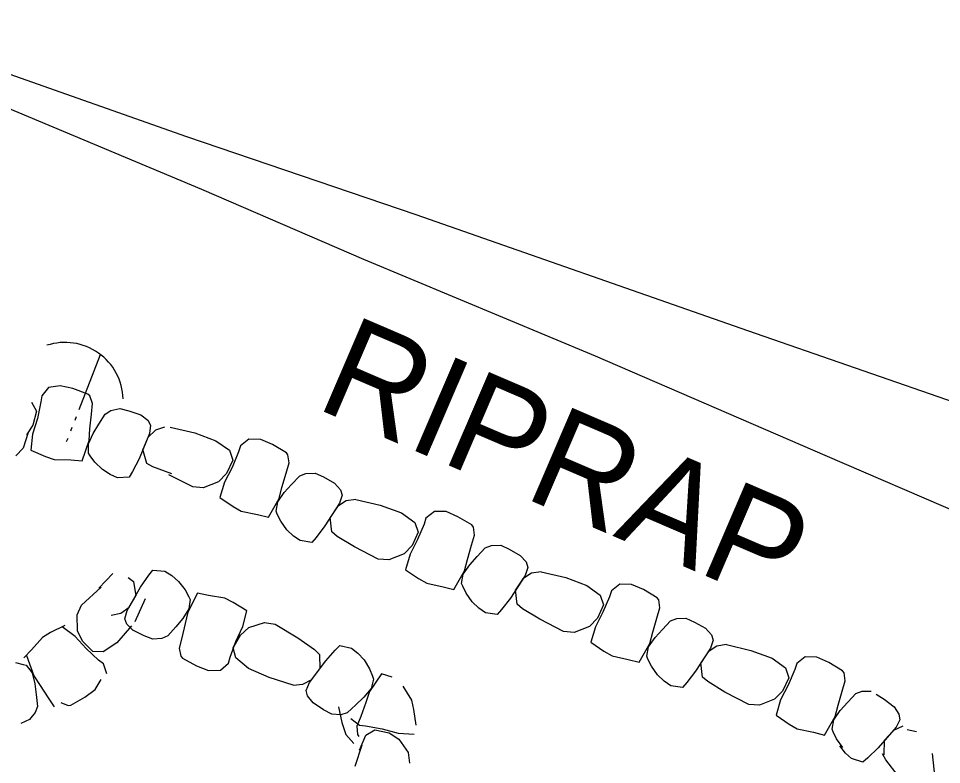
# Model space of a CAD drawing. Extents: x 589250 to 1188077, y 162953 to 363065.
# Drawn here: x 592610.6 to 592665.1, y 186007.8 to 186051.7 of the extents above; entities that cross this region are included whole.
import ezdxf

# ---------------------------------------------------------------- set-up
doc = ezdxf.new("R2010")
doc.units = 0
for name, color, linetype in [('E_DRN', 7, 'Continuous'), ('E_DRN_RipRap', 7, 'Continuous'), ('E_DRN_RipRap_Text', 7, 'Continuous'), ('E_RDWY', 7, 'Continuous'), ('E_RDWY_Gravel', 7, 'Continuous'), ('E_WTR_FlowLine', 7, 'Continuous')]:
    doc.layers.add(name, color=color, linetype=linetype)

msp = doc.modelspace()

# ---------------------------------------------------------------- linework, layer by layer
at = {"layer": 'E_DRN'}
msp.add_arc((592613.385, 186029.203), 3.437, 1.8096, 108.0698, dxfattribs=at)
at = {"layer": 'E_DRN_RipRap'}
for p, q in [((592612.422, 186029.978), (592612.011, 186029.495)), ((592613.11, 186030.089), (592612.422, 186029.978)), ((592613.848, 186029.923), (592613.11, 186030.089)), ((592614.741, 186029.596), (592613.848, 186029.923)), ((592614.855, 186029.494), (592614.741, 186029.596)), ((592611.411, 186029.127), (592611.709, 186028.594)), ((592611.968, 186029.129), (592611.756, 186028.158)), ((592612.011, 186029.495), (592611.968, 186029.129)), ((592615.008, 186029.039), (592614.855, 186029.494)), ((592614.943, 186028.414), (592615.008, 186029.039)), ((592611.709, 186028.594), (592611.496, 186027.754)), ((592615.766, 186028.416), (592616.098, 186028.621)), ((592616.098, 186028.621), (592616.623, 186028.736)), ((592616.623, 186028.736), (592617.158, 186028.608)), ((592617.158, 186028.608), (592617.855, 186028.37)), ((592611.756, 186028.158), (592611.475, 186027.227)), ((592614.858, 186027.549), (592614.943, 186028.414)), ((592615.387, 186027.823), (592615.766, 186028.416)), ((592617.855, 186028.37), (592618.275, 186028.052)), ((592618.275, 186028.052), (592618.432, 186027.759)), ((592611.496, 186027.754), (592611.121, 186027.187)), ((592614.807, 186026.865), (592614.858, 186027.549)), ((592615.045, 186027.274), (592615.387, 186027.823)), ((592618.722, 186027.461), (592618.272, 186027.042)), ((592618.432, 186027.759), (592618.364, 186027.264)), ((592619.261, 186027.653), (592618.722, 186027.461)), ((592619.6, 186027.639), (592621.042, 186027.303)), ((592611.208, 186027.331), (592610.922, 186026.41)), ((592611.475, 186027.227), (592611.376, 186026.286)), ((592614.393, 186025.666), (592614.807, 186026.865)), ((592614.769, 186026.662), (592615.045, 186027.274)), ((592618.364, 186027.264), (592617.762, 186025.78)), ((592618.272, 186027.042), (592617.972, 186026.324)), ((592621.042, 186027.303), (592622.295, 186026.844)), ((592622.295, 186026.844), (592623.086, 186026.284)), ((592624.237, 186026.934), (592623.744, 186026.535)), ((592624.934, 186026.916), (592624.237, 186026.934)), ((592625.63, 186026.618), (592624.934, 186026.916)), ((592610.922, 186026.41), (592610.493, 186025.951)), ((592614.769, 186026.102), (592614.769, 186026.662)), ((592618.217, 186025.508), (592617.972, 186026.324)), ((592623.744, 186026.535), (592623.634, 186026.183)), ((592626.449, 186026.13), (592625.63, 186026.618)), ((592611.376, 186026.286), (592612.234, 186025.911)), ((592612.234, 186025.911), (592612.756, 186025.733)), ((592614.87, 186025.95), (592614.769, 186026.102)), ((592615.145, 186025.578), (592614.87, 186025.95)), ((592617.762, 186025.78), (592617.378, 186025.025)), ((592623.086, 186026.284), (592623.283, 186025.704)), ((592623.634, 186026.183), (592623.249, 186025.267)), ((592626.543, 186026.009), (592626.449, 186026.13)), ((592626.611, 186025.533), (592626.543, 186026.009)), ((592612.756, 186025.733), (592613.735, 186025.709)), ((592613.735, 186025.709), (592614.393, 186025.666)), ((592615.593, 186025.147), (592615.145, 186025.578)), ((592618.574, 186025.307), (592618.217, 186025.508)), ((592619.69, 186024.885), (592618.574, 186025.307)), ((592623.249, 186025.267), (592622.803, 186024.403)), ((592623.283, 186025.704), (592622.919, 186024.917)), ((592626.432, 186024.931), (592626.611, 186025.533)), ((592616.043, 186024.852), (592615.593, 186025.147)), ((592616.486, 186024.662), (592616.043, 186024.852)), ((592617.181, 186024.689), (592616.486, 186024.662)), ((592617.378, 186025.025), (592617.181, 186024.689)), ((592620.923, 186024.121), (592619.517, 186024.836)), ((592622.919, 186024.917), (592622.447, 186024.429)), ((592626.191, 186024.096), (592626.432, 186024.931)), ((592626.761, 186024.268), (592627.243, 186024.781)), ((592627.243, 186024.781), (592627.607, 186024.921)), ((592627.607, 186024.921), (592628.144, 186024.937)), ((592628.144, 186024.937), (592628.648, 186024.713)), ((592628.648, 186024.713), (592629.291, 186024.35)), ((592621.549, 186024.074), (592620.923, 186024.121)), ((592622.447, 186024.429), (592621.549, 186024.074)), ((592622.803, 186024.403), (592622.533, 186023.495)), ((592626.325, 186023.79), (592626.761, 186024.268)), ((592629.291, 186024.35), (592629.646, 186023.959)), ((592625.941, 186023.239), (592626.325, 186023.79)), ((592626.016, 186023.432), (592626.191, 186024.096)), ((592629.747, 186023.642), (592629.59, 186023.168)), ((592629.646, 186023.959), (592629.747, 186023.642)), ((592622.533, 186023.495), (592623.309, 186022.968)), ((592625.389, 186022.329), (592626.016, 186023.432)), ((592625.839, 186022.688), (592625.941, 186023.239)), ((592629.59, 186023.168), (592628.726, 186021.819)), ((592629.978, 186023.296), (592629.459, 186022.966)), ((592630.544, 186023.385), (592629.978, 186023.296)), ((592630.544, 186023.385), (592631.986, 186023.05)), ((592631.986, 186023.05), (592633.239, 186022.59)), ((592623.309, 186022.968), (592623.791, 186022.696)), ((592623.791, 186022.696), (592624.75, 186022.493)), ((592624.75, 186022.493), (592625.389, 186022.329)), ((592625.911, 186022.52), (592625.839, 186022.688)), ((592626.114, 186022.103), (592625.911, 186022.52)), ((592629.459, 186022.966), (592629.033, 186022.316)), ((592633.239, 186022.59), (592634.03, 186022.03)), ((592635.181, 186022.68), (592634.688, 186022.281)), ((592635.877, 186022.662), (592635.181, 186022.68)), ((592636.574, 186022.364), (592635.877, 186022.662)), ((592626.476, 186021.597), (592626.114, 186022.103)), ((592629.124, 186021.468), (592629.033, 186022.316)), ((592634.03, 186022.03), (592634.227, 186021.451)), ((592634.688, 186022.281), (592634.578, 186021.929)), ((592637.393, 186021.876), (592636.574, 186022.364)), ((592626.865, 186021.224), (592626.476, 186021.597)), ((592628.726, 186021.819), (592628.211, 186021.147)), ((592629.44, 186021.204), (592629.124, 186021.468)), ((592634.227, 186021.451), (592633.863, 186020.663)), ((592634.578, 186021.929), (592634.193, 186021.013)), ((592637.487, 186021.755), (592637.393, 186021.876)), ((592637.555, 186021.279), (592637.487, 186021.755)), ((592627.267, 186020.955), (592626.865, 186021.224)), ((592627.956, 186020.853), (592627.267, 186020.955)), ((592628.211, 186021.147), (592627.956, 186020.853)), ((592630.461, 186020.583), (592629.44, 186021.204)), ((592634.193, 186021.013), (592633.747, 186020.149)), ((592637.376, 186020.677), (592637.555, 186021.279)), ((592631.867, 186019.867), (592630.461, 186020.583)), ((592633.863, 186020.663), (592633.391, 186020.175)), ((592637.135, 186019.842), (592637.376, 186020.677)), ((592637.705, 186020.014), (592638.187, 186020.527)), ((592638.187, 186020.527), (592638.551, 186020.667)), ((592638.558, 186020.665), (592639.096, 186020.679)), ((592639.096, 186020.679), (592639.599, 186020.453)), ((592639.599, 186020.453), (592640.241, 186020.087)), ((592632.493, 186019.821), (592631.867, 186019.867)), ((592633.391, 186020.175), (592632.493, 186019.821)), ((592633.747, 186020.149), (592633.477, 186019.241)), ((592636.96, 186019.178), (592637.135, 186019.842)), ((592637.269, 186019.536), (592637.705, 186020.014)), ((592640.241, 186020.087), (592640.594, 186019.695)), ((592618.327, 186018.913), (592618.567, 186019.22)), ((592618.579, 186019.219), (592619.272, 186019.147)), ((592633.477, 186019.241), (592634.253, 186018.714)), ((592636.885, 186018.986), (592637.269, 186019.536)), ((592640.694, 186019.378), (592640.536, 186018.904)), ((592640.594, 186019.695), (592640.694, 186019.378)), ((592615.39, 186018.148), (592616.202, 186019.02)), ((592617.105, 186018.789), (592617.433, 186018.544)), ((592617.848, 186018.216), (592618.327, 186018.913)), ((592619.272, 186019.147), (592619.685, 186018.896)), ((592619.685, 186018.896), (592620.09, 186018.54)), ((592634.253, 186018.714), (592634.735, 186018.443)), ((592636.333, 186018.075), (592636.96, 186019.178)), ((592636.783, 186018.434), (592636.885, 186018.986)), ((592640.536, 186018.904), (592639.667, 186017.558)), ((592640.404, 186018.702), (592639.975, 186018.054)), ((592640.924, 186019.03), (592640.404, 186018.702)), ((592641.491, 186019.117), (592640.924, 186019.03)), ((592641.491, 186019.117), (592642.932, 186018.776)), ((592642.932, 186018.776), (592644.183, 186018.312)), ((592614.365, 186017.149), (592615.523, 186018.208)), ((592617.055, 186016.825), (592617.848, 186018.216)), ((592617.433, 186018.544), (592617.568, 186017.705)), ((592620.09, 186018.54), (592620.474, 186018.05)), ((592634.735, 186018.443), (592635.694, 186018.239)), ((592635.694, 186018.239), (592636.333, 186018.075)), ((592636.855, 186018.266), (592636.783, 186018.434)), ((592637.058, 186017.849), (592636.855, 186018.266)), ((592644.183, 186018.312), (592644.972, 186017.748)), ((592646.126, 186018.394), (592645.631, 186017.997)), ((592646.822, 186018.374), (592646.126, 186018.394)), ((592647.518, 186018.072), (592646.822, 186018.374)), ((592617.176, 186017.034), (592617.568, 186017.705)), ((592620.474, 186018.05), (592620.695, 186017.643)), ((592621.208, 186017.856), (592620.629, 186016.729)), ((592620.695, 186017.643), (592620.774, 186017.478)), ((592621.854, 186017.72), (592621.208, 186017.856)), ((592622.821, 186017.557), (592621.854, 186017.72)), ((592637.42, 186017.343), (592637.058, 186017.849)), ((592640.064, 186017.205), (592639.975, 186018.054)), ((592644.972, 186017.748), (592645.167, 186017.168)), ((592645.521, 186017.646), (592645.132, 186016.731)), ((592645.631, 186017.997), (592645.521, 186017.646)), ((592648.336, 186017.582), (592647.518, 186018.072)), ((592648.429, 186017.46), (592648.336, 186017.582)), ((592614.106, 186016.584), (592614.365, 186017.149)), ((592618.123, 186017.514), (592617.509, 186016.175)), ((592620.774, 186017.478), (592620.696, 186016.924)), ((592623.314, 186017.306), (592622.821, 186017.557)), ((592624.112, 186016.814), (592623.314, 186017.306)), ((592637.804, 186016.97), (592637.416, 186017.345)), ((592639.667, 186017.558), (592639.15, 186016.888)), ((592640.379, 186016.94), (592640.064, 186017.205)), ((592645.167, 186017.168), (592644.801, 186016.382)), ((592648.495, 186016.984), (592648.429, 186017.46)), ((592614.128, 186015.626), (592614.106, 186016.584)), ((592616.115, 186016.557), (592616.675, 186016.677)), ((592616.675, 186016.677), (592617.176, 186017.034)), ((592616.923, 186016.345), (592617.055, 186016.825)), ((592620.696, 186016.924), (592620.336, 186016.358)), ((592620.629, 186016.729), (592620.484, 186016.059)), ((592623.883, 186015.896), (592624.112, 186016.814)), ((592638.205, 186016.699), (592637.804, 186016.97)), ((592638.893, 186016.595), (592638.205, 186016.699)), ((592639.15, 186016.888), (592638.893, 186016.595)), ((592641.398, 186016.315), (592640.379, 186016.94)), ((592645.132, 186016.731), (592644.683, 186015.868)), ((592648.315, 186016.382), (592648.495, 186016.984)), ((592617.041, 186016.035), (592616.923, 186016.345)), ((592617.414, 186015.665), (592617.041, 186016.035)), ((592620.336, 186016.358), (592619.921, 186015.863)), ((592620.484, 186016.059), (592620.279, 186015.216)), ((592624.241, 186015.841), (592625.162, 186016.128)), ((592625.162, 186016.128), (592625.784, 186016.036)), ((592625.784, 186016.036), (592627.134, 186015.22)), ((592642.802, 186015.594), (592641.398, 186016.315)), ((592644.801, 186016.382), (592644.327, 186015.896)), ((592648.071, 186015.548), (592648.315, 186016.382)), ((592648.642, 186015.718), (592649.125, 186016.229)), ((592649.125, 186016.229), (592649.49, 186016.367)), ((592649.49, 186016.367), (592650.027, 186016.382)), ((592650.027, 186016.382), (592650.53, 186016.155)), ((592650.53, 186016.155), (592651.172, 186015.79)), ((592612.537, 186015.533), (592612.062, 186015.251)), ((592613.38, 186015.943), (592612.537, 186015.533)), ((592613.981, 186015.305), (592613.222, 186015.87)), ((592614.424, 186015.018), (592614.128, 186015.626)), ((592617.312, 186015.935), (592616.449, 186014.93)), ((592618.055, 186015.339), (592617.396, 186015.674)), ((592619.921, 186015.863), (592619.462, 186015.331)), ((592623.474, 186015.015), (592623.883, 186015.896)), ((592623.734, 186015.389), (592624.241, 186015.841)), ((592643.428, 186015.545), (592642.802, 186015.594)), ((592644.327, 186015.896), (592643.428, 186015.545)), ((592644.683, 186015.868), (592644.411, 186014.961)), ((592647.894, 186014.884), (592648.071, 186015.548)), ((592648.204, 186015.242), (592648.642, 186015.718)), ((592651.172, 186015.79), (592651.526, 186015.398)), ((592612.062, 186015.251), (592611.411, 186014.523)), ((592614.638, 186014.59), (592613.981, 186015.305)), ((592615.037, 186014.408), (592614.424, 186015.018)), ((592616.449, 186014.93), (592615.649, 186014.389)), ((592618.568, 186015.137), (592618.055, 186015.339)), ((592619.104, 186015.176), (592618.568, 186015.137)), ((592619.462, 186015.331), (592619.104, 186015.176)), ((592620.279, 186015.216), (592620.126, 186014.607)), ((592623.129, 186014.085), (592623.474, 186015.015)), ((592623.315, 186014.632), (592623.734, 186015.389)), ((592627.134, 186015.22), (592628.107, 186014.527)), ((592644.411, 186014.961), (592645.185, 186014.431)), ((592647.263, 186013.784), (592647.894, 186014.884)), ((592647.818, 186014.692), (592648.204, 186015.242)), ((592651.626, 186015.08), (592651.468, 186014.607)), ((592651.526, 186015.398), (592651.626, 186015.08)), ((592611.411, 186014.523), (592610.951, 186014.051)), ((592615.365, 186013.915), (592614.638, 186014.59)), ((592615.649, 186014.389), (592615.037, 186014.408)), ((592620.126, 186014.607), (592620.214, 186014.135)), ((592623.469, 186014.04), (592623.315, 186014.632)), ((592628.107, 186014.527), (592628.403, 186014.241)), ((592628.775, 186013.861), (592629.337, 186014.493)), ((592629.337, 186014.493), (592629.613, 186014.768)), ((592629.613, 186014.768), (592630.293, 186014.615)), ((592630.293, 186014.615), (592630.674, 186014.318)), ((592630.674, 186014.318), (592631.035, 186013.918)), ((592645.185, 186014.431), (592645.666, 186014.158)), ((592647.714, 186014.142), (592647.818, 186014.692)), ((592651.468, 186014.607), (592650.599, 186013.261)), ((592651.336, 186014.405), (592650.907, 186013.756)), ((592651.856, 186014.733), (592651.336, 186014.405)), ((592652.422, 186014.82), (592651.856, 186014.733)), ((592652.422, 186014.82), (592653.863, 186014.479)), ((592653.863, 186014.479), (592655.115, 186014.015)), ((592610.471, 186013.778), (592610.92, 186013.658)), ((592611.116, 186014.174), (592611.541, 186012.983)), ((592615.658, 186013.691), (592615.365, 186013.915)), ((592620.214, 186014.135), (592620.313, 186014.018)), ((592620.313, 186014.018), (592621.153, 186013.567)), ((592623.035, 186013.73), (592623.129, 186014.085)), ((592624.217, 186013.424), (592623.469, 186014.04)), ((592627.815, 186012.581), (592628.775, 186013.861)), ((592628.403, 186014.241), (592628.433, 186013.389)), ((592631.035, 186013.918), (592631.36, 186013.387)), ((592645.666, 186014.158), (592646.624, 186013.95)), ((592646.624, 186013.95), (592647.263, 186013.784)), ((592647.785, 186013.973), (592647.714, 186014.142)), ((592647.987, 186013.555), (592647.785, 186013.973)), ((592655.115, 186014.015), (592655.904, 186013.451)), ((592657.057, 186014.097), (592656.563, 186013.7)), ((592657.754, 186014.077), (592657.057, 186014.097)), ((592658.45, 186013.775), (592657.754, 186014.077)), ((592659.268, 186013.285), (592658.45, 186013.775)), ((592610.92, 186013.658), (592611.094, 186013.602)), ((592611.094, 186013.602), (592611.444, 186013.165)), ((592615.862, 186013.094), (592615.658, 186013.691)), ((592621.153, 186013.567), (592621.862, 186013.299)), ((592621.862, 186013.299), (592622.56, 186013.311)), ((592622.56, 186013.311), (592623.035, 186013.73)), ((592625.434, 186012.875), (592624.217, 186013.424)), ((592627.96, 186012.773), (592628.433, 186013.389)), ((592631.36, 186013.387), (592631.532, 186012.957)), ((592648.348, 186013.047), (592647.987, 186013.555)), ((592650.599, 186013.261), (592650.081, 186012.591)), ((592650.996, 186012.908), (592650.907, 186013.756)), ((592655.904, 186013.451), (592656.099, 186012.871)), ((592656.453, 186013.348), (592656.064, 186012.434)), ((592656.563, 186013.7), (592656.453, 186013.348)), ((592659.361, 186013.163), (592659.268, 186013.285)), ((592611.444, 186013.165), (592611.61, 186012.517)), ((592611.541, 186012.983), (592611.93, 186012.418)), ((592615.168, 186012.179), (592615.529, 186012.773)), ((592626.847, 186012.435), (592625.434, 186012.875)), ((592627.419, 186012.483), (592627.96, 186012.773)), ((592632.066, 186013.109), (592631.361, 186012.057)), ((592631.591, 186012.784), (592631.449, 186012.243)), ((592631.532, 186012.957), (592631.591, 186012.784)), ((592632.692, 186012.899), (592632.066, 186013.109)), ((592648.736, 186012.673), (592648.348, 186013.047)), ((592651.311, 186012.643), (592650.996, 186012.908)), ((592656.099, 186012.871), (592655.733, 186012.085)), ((592659.247, 186012.085), (592659.427, 186012.687)), ((592659.427, 186012.687), (592659.361, 186013.163)), ((592611.61, 186012.517), (592611.687, 186011.877)), ((592611.93, 186012.418), (592612.404, 186011.691)), ((592614.564, 186011.725), (592615.168, 186012.179)), ((592626.847, 186012.435), (592627.419, 186012.483)), ((592627.624, 186012.121), (592627.815, 186012.581)), ((592631.449, 186012.243), (592631.027, 186011.722)), ((592633.845, 186011.538), (592633.346, 186012.375)), ((592649.137, 186012.402), (592648.736, 186012.673)), ((592649.825, 186012.297), (592649.137, 186012.402)), ((592650.081, 186012.591), (592649.825, 186012.297)), ((592652.33, 186012.017), (592651.311, 186012.643)), ((592656.064, 186012.434), (592655.615, 186011.571)), ((592611.687, 186011.877), (592611.76, 186011.18)), ((592612.404, 186011.691), (592612.743, 186011.163)), ((592613.734, 186011.258), (592614.564, 186011.725)), ((592627.702, 186011.797), (592627.624, 186012.121)), ((592628.027, 186011.382), (592627.702, 186011.797)), ((592631.027, 186011.722), (592630.557, 186011.279)), ((592631.361, 186012.057), (592631.139, 186011.408)), ((592653.734, 186011.296), (592652.33, 186012.017)), ((592655.259, 186011.598), (592654.36, 186011.247)), ((592655.733, 186012.085), (592655.259, 186011.598)), ((592659.002, 186011.251), (592659.247, 186012.085)), ((592659.574, 186011.42), (592660.057, 186011.932)), ((592660.057, 186011.932), (592660.422, 186012.07)), ((592660.422, 186012.07), (592660.959, 186012.084)), ((592661.259, 186011.911), (592661.724, 186011.614)), ((592661.724, 186011.614), (592662.307, 186011.16)), ((592611.76, 186011.18), (592611.628, 186010.815)), ((592613.135, 186011.413), (592613.582, 186011.236)), ((592613.582, 186011.236), (592613.734, 186011.258)), ((592628.642, 186010.974), (592628.027, 186011.382)), ((592629.519, 186011.155), (592629.715, 186010.227)), ((592630.557, 186011.279), (592630.04, 186010.803)), ((592631.139, 186011.408), (592630.837, 186010.594)), ((592633.971, 186011.002), (592633.845, 186011.538)), ((592654.36, 186011.247), (592653.734, 186011.296)), ((592655.615, 186011.571), (592655.342, 186010.664)), ((592658.826, 186010.587), (592659.002, 186011.251)), ((592659.136, 186010.944), (592659.574, 186011.42)), ((592662.307, 186011.16), (592662.599, 186010.72)), ((592611.628, 186010.815), (592611.289, 186010.401)), ((592629.129, 186010.713), (592628.642, 186010.974)), ((592629.666, 186010.69), (592629.129, 186010.713)), ((592630.04, 186010.803), (592629.666, 186010.69)), ((592630.837, 186010.594), (592630.615, 186010.007)), ((592634.109, 186010.079), (592633.971, 186011.002)), ((592655.342, 186010.664), (592656.117, 186010.134)), ((592658.195, 186009.486), (592658.826, 186010.587)), ((592658.75, 186010.395), (592659.136, 186010.944)), ((592662.599, 186010.72), (592662.653, 186010.391)), ((592611.289, 186010.401), (592610.79, 186010.169)), ((592629.715, 186010.227), (592629.967, 186009.516)), ((592630.262, 186010.468), (592630.757, 186010.072)), ((592630.615, 186010.007), (592630.648, 186009.528)), ((592630.757, 186010.072), (592631.124, 186010.041)), ((592631.124, 186010.041), (592632.101, 186009.86)), ((592656.117, 186010.134), (592656.597, 186009.86)), ((592658.646, 186009.844), (592658.75, 186010.395)), ((592662.83, 186010.014), (592662.267, 186009.765)), ((592662.653, 186010.391), (592662.427, 186009.946)), ((592629.967, 186009.516), (592630.426, 186008.996)), ((592630.648, 186009.528), (592630.733, 186009.401)), ((592630.761, 186008.596), (592631.142, 186009.485)), ((592631.142, 186009.485), (592631.667, 186009.8)), ((592631.667, 186009.8), (592632.514, 186009.613)), ((592632.101, 186009.86), (592633.041, 186009.609)), ((592632.514, 186009.613), (592633.091, 186009.257)), ((592633.041, 186009.609), (592633.986, 186009.54)), ((592656.597, 186009.86), (592657.556, 186009.653)), ((592657.556, 186009.653), (592658.195, 186009.486)), ((592658.717, 186009.676), (592658.646, 186009.844)), ((592658.919, 186009.258), (592658.717, 186009.676)), ((592662.427, 186009.946), (592661.373, 186008.74)), ((592662.267, 186009.765), (592661.749, 186009.185)), ((592663.636, 186009.68), (592663.075, 186009.798)), ((592630.509, 186007.647), (592630.915, 186008.917)), ((592633.091, 186009.257), (592633.628, 186008.458)), ((592659.279, 186008.75), (592658.919, 186009.258)), ((592661.715, 186008.333), (592661.749, 186009.185)), ((592633.628, 186008.458), (592633.714, 186007.838)), ((592659.444, 186008.428), (592659.114, 186008.855)), ((592659.802, 186008.102), (592659.444, 186008.428)), ((592661.373, 186008.74), (592660.764, 186008.151)), ((592661.827, 186008.034), (592661.627, 186008.393)), ((592664.55, 186008.409), (592664.704, 186006.936)), ((592660.468, 186007.898), (592659.802, 186008.102)), ((592660.764, 186008.151), (592660.468, 186007.898)), ((592662.559, 186007.089), (592661.827, 186008.034))]:
    msp.add_line(p, q, dxfattribs=at)
at = {"layer": 'E_RDWY'}
for p, q in [((592600.758, 186051.741), (592620.549, 186044.783)), ((592620.549, 186044.783), (592634.097, 186040.174)), ((592634.097, 186040.174), (592653.65, 186033.351)), ((592653.65, 186033.351), (592669.844, 186027.721))]:
    msp.add_line(p, q, dxfattribs=at)
at = {"layer": 'E_RDWY_Gravel'}
for p, q in [((592621.462, 186041.663), (592609.012, 186046.868)), ((592631.029, 186037.537), (592621.462, 186041.663)), ((592644.695, 186031.836), (592631.029, 186037.537)), ((592658.252, 186025.978), (592644.695, 186031.836)), ((592675.06, 186018.716), (592658.252, 186025.978))]:
    msp.add_line(p, q, dxfattribs=at)
at = {"layer": 'E_WTR_FlowLine'}
for p, q in [((592614.227, 186028.692), (592615.487, 186031.922)), ((592613.979, 186028.059), (592614.062, 186028.27)), ((592613.732, 186027.425), (592613.815, 186027.636)), ((592613.485, 186026.792), (592613.568, 186027.003))]:
    msp.add_line(p, q, dxfattribs=at)

# ---------------------------------------------------------------- texts
at = {"layer": 'E_DRN_RipRap_Text'}
msp.add_text('RIPRAP', height=6, rotation=336.7467, dxfattribs=at).set_placement((592628.059, 186028.813))

doc.saveas('drawing.dxf')
